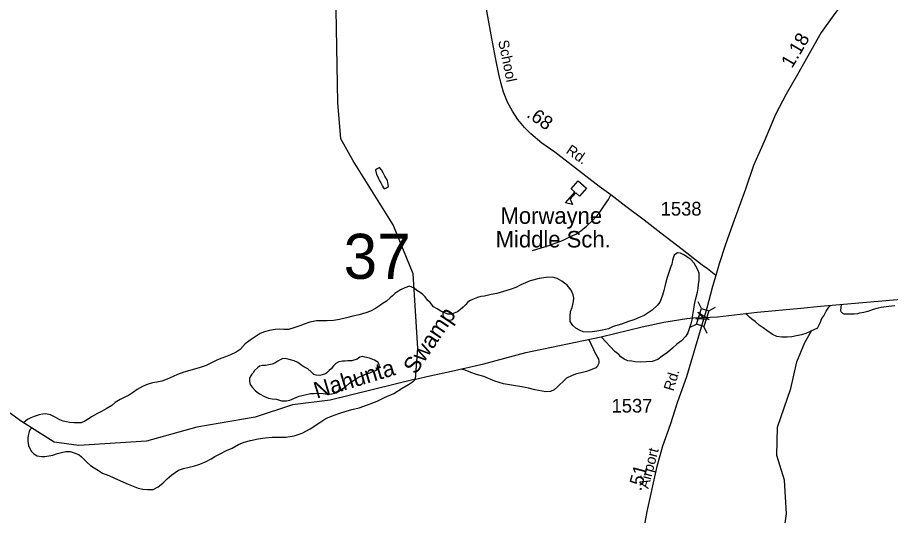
# Model space of a CAD drawing. Extents: x 2206922 to 2357709, y 510027 to 673830.
# Drawn here: x 2306719 to 2314671, y 641028 to 645561 of the extents above; entities that cross this region are included whole.
import ezdxf

# ---------------------------------------------------------------- set-up
doc = ezdxf.new("R2010")
doc.units = 0
for name, color, linetype in [('Exist Cultural Educational Facility High CELL', 7, 'Continuous'), ('Exist Cultural Educational Facility High Label', 7, 'Continuous'), ('Exist Hydrographic Creek Single Shore', 7, 'Continuous'), ('Exist Hydrographic Creek Single Shore Label', 7, 'Continuous'), ('Exist Hydrographic Misc Water Feature', 7, 'Continuous'), ('Exist Road Non-System Type 51', 7, 'Continuous'), ('Exist Road Secondary Mileage Hundredths English Label', 7, 'Continuous'), ('Exist Road Secondary Structure Standard Bridge Attributed CELL', 7, 'Continuous'), ('Exist Road Secondary Structure Standard Bridge CELL', 7, 'Continuous'), ('Exist Road Secondary Structure Standard Bridge Number Label', 7, 'Continuous'), ('Exist Road Secondary Type 51 Attributed', 7, 'Continuous'), ('Exist Road Secondary Type 51 Label', 7, 'Continuous'), ('Exist Road Secondary Type 51 Number Label', 7, 'Continuous')]:
    doc.layers.add(name, color=color, linetype=linetype)

msp = doc.modelspace()

# ---------------------------------------------------------------- linework, layer by layer
at = {"layer": 'Exist Cultural Educational Facility High CELL'}
msp.add_lwpolyline([(2311902.3, 644007.9), (2311838.4, 643933.7), (2311803.5, 643963.8), (2311754.5, 643906.9), (2311774.3, 643857.8), (2311712.3, 643872.7), (2311796.2, 643970.1), (2311761.4, 644000.1), (2311825.3, 644074.3)], close=True, dxfattribs=at)
at = {"layer": 'Exist Hydrographic Creek Single Shore'}
for points in [[(2310345, 642268.1), (2309566, 642079.5), (2309225, 642036.2), (2308885, 641924), (2308352.9, 641833.5), (2307896.1, 641703.4), (2307279.9, 641665.3), (2307054.9, 641695.6), (2306755.9, 641883.8), (2306158.5, 642314.2), (2305747.4, 642562.9), (2305452.9, 642785.7), (2304958.9, 643038.1), (2304240, 643281.3)], [(2314032.2, 642932.3), (2314907, 643009.3), (2316000, 643075.9)], [(2310345, 642268.1), (2310474, 642298.4), (2310671.3, 642341.4), (2310967.1, 642407.2), (2311349, 642511), (2312036.9, 642655.2), (2312408.6, 642745), (2312605.9, 642788.1), (2312814.6, 642821.3), (2312877.8, 642828.2), (2312960.4, 642830.9), (2313096.1, 642836.7), (2313456, 642880.4), (2313855.1, 642914.6), (2314032.2, 642932.3)]]:
    msp.add_lwpolyline(points, dxfattribs=at)
at = {"layer": 'Exist Hydrographic Misc Water Feature'}
msp.add_line((2310332, 643096.2), (2310291.5, 643116.1), dxfattribs=at)
for points in [[(2310345, 642268.1), (2310365.4, 642551.4), (2310324, 643227.2), (2310142.8, 643672.6), (2309776, 644257.2), (2309666.1, 644456.1), (2309636.9, 644786.4), (2309616, 645970.2), (2309591, 646011.9), (2309545.9, 646351.3), (2309542, 646695.7), (2309708.9, 647411.4), (2309698.1, 647702.9), (2309726.1, 647995.2), (2309569.1, 648276.5), (2309428.8, 648633.9)], [(2310017.7, 644196.8), (2309994.1, 644184.6), (2309986.2, 644180.4), (2309980.2, 644172.5), (2309990.5, 644130.3), (2310005, 644104.6), (2310013.2, 644080.7), (2310027.8, 644055), (2310044, 644027), (2310054, 644009.2), (2310060, 644001.4), (2310080.1, 644009.4), (2310097.9, 644021.7), (2310089.5, 644075.7), (2310066.5, 644117.2), (2310050.7, 644147.2), (2310034.5, 644174.8), (2310017.7, 644196.8)], [(2312863.5, 642822.6), (2312880.3, 642906.1), (2312885.6, 642948.2), (2312899.1, 643004.2), (2312914.5, 643062.3), (2312918.4, 643096.6), (2312923.7, 643130.7), (2312927.8, 643170.6), (2312929.1, 643198.4), (2312926.8, 643234.4), (2312914.1, 643270.4), (2312897.9, 643298), (2312881.9, 643323.9), (2312851.3, 643357.7), (2312817.3, 643383.1), (2312793.3, 643396.9), (2312757, 643416.5), (2312730.8, 643420.1), (2312701.2, 643397.8), (2312685.5, 643351.9), (2312678.3, 643315.6), (2312670.3, 643293.8), (2312649, 643231.7), (2312635.4, 643193.5), (2312625.8, 643151.2), (2312616.6, 643113.3), (2312606.7, 643077), (2312595, 643035), (2312581.7, 643000.9), (2312569.8, 642970.6), (2312546.2, 642938.5), (2312500.3, 642898), (2312427.3, 642847.3), (2312381.8, 642829), (2312333.6, 642810.3), (2312285.8, 642794), (2312222, 642771.1), (2312144.3, 642748.4), (2312102.7, 642725.8), (2312048.8, 642715.3), (2311995, 642706.7), (2311954.9, 642700.2), (2311915.1, 642696.1), (2311873.2, 642699.6), (2311843.1, 642710.9), (2311804.6, 642734.6), (2311776.5, 642756.3), (2311754.1, 642794.1), (2311751.9, 642838.3), (2311757.2, 642886.2), (2311770.9, 642920.1), (2311776.5, 642948.1), (2311784, 642976.2), (2311785.7, 643008.4), (2311779.5, 643036.5), (2311763.1, 643079.9), (2311726.4, 643125.6), (2311676.2, 643161.1), (2311636, 643184.6), (2311591.9, 643196.1), (2311534.3, 643193.5), (2311470.3, 643184.8), (2311388.1, 643164), (2311302.6, 643126.9), (2311257.3, 643104.6), (2311207.4, 643086.1), (2311145.5, 643067.4), (2311086.1, 643048.8), (2311033.8, 643038.5), (2310974.3, 643023.5), (2310939.8, 643021.3), (2310908.5, 643011.1), (2310878.1, 643000.6), (2310836.5, 642982.2), (2310818.9, 642967.8), (2310803.1, 642947.8), (2310777.4, 642923.7), (2310753.7, 642903.4), (2310727.8, 642882.9), (2310697.7, 642868.8), (2310668, 642860.3), (2310638, 642862), (2310612, 642872), (2310575.5, 642887.2), (2310541.2, 642909), (2310509.2, 642928.8), (2310478.9, 642966.2), (2310454.5, 642988.2), (2310432.8, 643017.8), (2310412, 643039.6), (2310386, 643059.3), (2310357.7, 643075), (2310332, 643096.2)], [(2310291.5, 643116.1), (2310247.8, 643101.6), (2310209.5, 643083.5), (2310190, 643071.4), (2310160.2, 643050.7), (2310134.6, 643026.6), (2310114.5, 643008.5), (2310080.9, 642979.9), (2310051.2, 642959.7), (2310017.3, 642935.6), (2309979.6, 642912.9), (2309933.9, 642888.5), (2309892.4, 642874.1), (2309830.3, 642853.4), (2309772.7, 642841), (2309716.5, 642828.4), (2309652.9, 642811.6), (2309597.2, 642803), (2309539.3, 642800.3), (2309503.3, 642800.1), (2309443, 642801.4), (2309381.5, 642786.8), (2309332, 642770.3), (2309290.2, 642753.9), (2309237.7, 642735), (2309188.1, 642722.6), (2309144.2, 642722.3), (2309106.3, 642723.6), (2309066.3, 642721.5), (2309014.4, 642710.6), (2308968.7, 642698.4), (2308931, 642683.9), (2308885.4, 642655.4), (2308839.5, 642625), (2308793.8, 642590.5), (2308746.4, 642540.1), (2308710.9, 642513.8), (2308659.3, 642489.1), (2308613.1, 642472.6), (2308579.7, 642460.2), (2308541.6, 642444), (2308494.2, 642421.5), (2308438.2, 642394.7), (2308384.7, 642376.4), (2308290.8, 642349.1), (2308235, 642332.8), (2308177.2, 642311.9), (2308137.6, 642293.5), (2308083.7, 642269.2), (2308033.9, 642250.3), (2307987.9, 642242.2), (2307948.1, 642235.7), (2307900.2, 642221), (2307858.5, 642202.5), (2307809.1, 642174.3), (2307775.3, 642149.8), (2307731.6, 642119.4), (2307697.8, 642105.1), (2307656.1, 642084.6), (2307610.2, 642056.2), (2307578.6, 642029.7), (2307527.2, 641999.4), (2307485.3, 641974.8), (2307441.5, 641952.2), (2307393.9, 641925.7), (2307361.9, 641905.4), (2307334.2, 641887.2), (2307298.7, 641872.7), (2307272.5, 641870.6), (2307232.3, 641872.2), (2307194.2, 641875.9), (2307166.3, 641881.3), (2307134.5, 641886.9), (2307106.2, 641898.9), (2307083.8, 641912.4), (2307052.1, 641930.2), (2307019.9, 641945.9), (2306976, 641953.4), (2306949.7, 641949.2), (2306917.5, 641944.7), (2306872.2, 641930.1), (2306842.1, 641918), (2306812.2, 641901.8), (2306773.6, 641872.7)], [(2314005.6, 642732.2), (2314011.3, 642746.3), (2314029, 642782.6), (2314046.8, 642820.5), (2314064.4, 642845), (2314085.8, 642889.2), (2314109.5, 642925.4), (2314125.4, 642940.5)], [(2314711, 642935.8), (2314655, 642931.3), (2314587.3, 642920.4), (2314557.4, 642913.9), (2314511.7, 642901.7), (2314465.9, 642885.1), (2314428, 642876.6), (2314390.1, 642868.6), (2314371.8, 642864), (2314340.2, 642859.9), (2314320.1, 642859.6), (2314294.1, 642859.5), (2314274.2, 642859.2), (2314248, 642860.7), (2314235.9, 642866.6), (2314228.3, 642874.7), (2314221.5, 642882.6), (2314219.7, 642894.6), (2314221.5, 642920.7), (2314225.6, 642949.3)], [(2314005.6, 642732.2), (2313940.2, 642703.5), (2313900.2, 642685.2), (2313860.2, 642673), (2313814.3, 642662.4), (2313772.4, 642655.7), (2313730.4, 642651.5), (2313680.6, 642650.9), (2313636.5, 642656.3), (2313596.3, 642675.8), (2313544, 642713.3), (2313509.8, 642735), (2313475.3, 642760.5), (2313437.6, 642794.1), (2313408.9, 642815.9), (2313386.7, 642833.5), (2313360.5, 642859.3), (2313353.2, 642870.3)], [(2312863.5, 642822.6), (2312853.7, 642772.9), (2312826.3, 642691.5), (2312807.1, 642659.5), (2312767.7, 642619.2), (2312726.1, 642586.6), (2312686.3, 642552.4), (2312638.7, 642511.7), (2312590.9, 642477.1), (2312551.4, 642449), (2312499.5, 642430.5), (2312448, 642427.7), (2312389.8, 642423.1), (2312342, 642426.6), (2312313.7, 642432.5), (2312279.9, 642436), (2312245.4, 642451.7), (2312215.5, 642473.2), (2312197, 642495.1), (2312160.8, 642522.4), (2312036.9, 642655.2)], [(2312907.2, 638634.2), (2312774, 638849.2), (2312679.1, 639124.3), (2312686.1, 639298.5), (2312767.1, 639475.7), (2313112, 639935.9), (2313393.1, 640131.1), (2313550, 640298.3), (2313662.9, 640624.4), (2313725.1, 641043.7), (2313705, 641351.4), (2313636.1, 641575), (2313642, 641831.2), (2313763, 642184), (2313819, 642425.8), (2313892, 642602.7), (2313951.6, 642708.5)], [(2311921.9, 642631.1), (2311987.1, 642492.6), (2311995.3, 642480.8), (2312003.7, 642467), (2312012.1, 642451.1), (2312013.7, 642433), (2312014.1, 642415.1), (2312002, 642391), (2311986.2, 642373.1), (2311950.8, 642356.5), (2311903, 642339.8), (2311855, 642327.5), (2311811.1, 642319.1), (2311771.3, 642302.4), (2311719.7, 642278.2), (2311688.1, 642245.6), (2311660.2, 642219.4), (2311638.7, 642199.1), (2311606.7, 642172.7), (2311574.9, 642158.4), (2311530.8, 642154.1), (2311432.8, 642172.9), (2311374.6, 642188.6), (2311312.8, 642197.9), (2311236.8, 642213), (2311146.5, 642227.8), (2311068.4, 642250.9), (2310965.9, 642291.9), (2310901.7, 642311.3), (2310847.6, 642330.8), (2310797.5, 642350.1), (2310761.9, 642361.6)], [(2309418.8, 642313.1), (2309394.4, 642335), (2309364, 642362.7), (2309327.9, 642382.4), (2309309.9, 642394), (2309273.2, 642419.8), (2309239.4, 642435.5), (2309195.3, 642449), (2309171.1, 642454.6), (2309135.4, 642456.4), (2309113.2, 642443.9), (2309091.7, 642431.7), (2309064, 642413.6), (2309039.6, 642405.1), (2309007.6, 642399), (2308978.1, 642392.4), (2308952.1, 642394.3), (2308923.8, 642386), (2308906.1, 642371.6), (2308878.3, 642349.5), (2308864.7, 642327.2), (2308854.9, 642313.3), (2308842.8, 642295.2), (2308833.1, 642275.2), (2308833.6, 642247.1), (2308839.9, 642221), (2308858.2, 642195.2), (2308888.7, 642161.8), (2308922.5, 642136), (2308970.9, 642112.4), (2309005, 642097.2), (2309038.8, 642091.3), (2309079, 642087.7), (2309124.9, 642072.3), (2309169.2, 642070.9), (2309199.2, 642076.9), (2309243, 642097.5), (2309286.5, 642114), (2309336.8, 642126.8), (2309388.6, 642137.2), (2309420.4, 642139.3), (2309462, 642141.9), (2309504.5, 642138.4), (2309540.4, 642132.6), (2309582, 642135.3), (2309622, 642145.5), (2309671.8, 642174), (2309709.7, 642202.4), (2309743.2, 642232.7), (2309792.8, 642267.4), (2309832.6, 642289.8), (2309864.8, 642304), (2309894.5, 642316.5), (2309928.1, 642326.9), (2309959.7, 642341.2), (2309979.8, 642349.5), (2310005.8, 642365.5), (2310015.7, 642385.9), (2310015.3, 642403.8), (2310001.1, 642423.4), (2309970.8, 642443.4), (2309940.8, 642454.7), (2309926.7, 642458.9), (2309884.2, 642470.2), (2309860.7, 642475.7), (2309838.3, 642469.8), (2309812.7, 642451.3), (2309764.9, 642435), (2309727.2, 642434.6), (2309700.7, 642432.5), (2309681.2, 642432.2), (2309645.4, 642425.8), (2309619.1, 642411.5), (2309597.6, 642389.2), (2309576.3, 642362.8), (2309558.2, 642346.9), (2309538.3, 642326.8), (2309526.2, 642318.4), (2309494.4, 642308.2), (2309472.5, 642303.8), (2309440.5, 642305.8), (2309418.8, 642313.1)], [(2306849.1, 641825.1), (2306831, 641808.1), (2306827.5, 641792), (2306819.7, 641767.7), (2306814.2, 641737.6), (2306812.8, 641705.8), (2306818.9, 641665.9), (2306843.3, 641614), (2306869.8, 641590.6), (2306897.7, 641572.5), (2306938.1, 641565.3), (2306970, 641565.3), (2307005.5, 641571.7), (2307041.8, 641578), (2307085.5, 641592.5), (2307121.2, 641603), (2307160.9, 641609.6), (2307200.9, 641610), (2307245.4, 641596.4), (2307281.5, 641580.9), (2307303.7, 641560.9), (2307327.9, 641537.4), (2307354.3, 641509.5), (2307384.5, 641483.9), (2307418.7, 641462.5), (2307457, 641436.9), (2307495.2, 641413.3), (2307551.4, 641391.8), (2307597.5, 641372.3), (2307631.9, 641356.6), (2307679.7, 641335.2), (2307726.3, 641313.6), (2307774.5, 641296.2), (2307818.8, 641276.6), (2307860.4, 641267), (2307902.4, 641263.5), (2307954.7, 641266.2), (2308000, 641288.5), (2308042.1, 641321.2), (2308081.4, 641361.5), (2308124.9, 641399.9), (2308184.8, 641440.4), (2308230.3, 641457.1), (2308282.4, 641467.5), (2308321.9, 641478.2), (2308381.8, 641496.7), (2308437.4, 641521.2), (2308483.1, 641545.5), (2308517.2, 641566), (2308566.6, 641590.5), (2308622.8, 641621), (2308676.3, 641641.8), (2308731.4, 641674.5), (2308783.3, 641695), (2308843, 641711.6), (2308910.9, 641726.1), (2308974.8, 641735.1), (2309040.7, 641741.5), (2309106.7, 641742.5), (2309164.5, 641741), (2309238.5, 641753.8), (2309312.4, 641778.4), (2309386, 641817.2), (2309473.1, 641874.2), (2309528.7, 641910.9), (2309578.7, 641933.4), (2309646.2, 641958.1), (2309712, 641978.6), (2309763.7, 641993.1), (2309831.5, 642009.7), (2309907, 642034.8), (2309994.8, 642069.4), (2310068.8, 642104.6), (2310147.9, 642139.3), (2310221.8, 642186.2), (2310280, 642219.2), (2310327.7, 642252.3), (2310345, 642268.1)]]:
    msp.add_lwpolyline(points, dxfattribs=at)
at = {"layer": 'Exist Road Non-System Type 51'}
msp.add_lwpolyline([(2311409.5, 643441.2), (2311558.8, 643486.9), (2311684.2, 643532.2), (2311743.9, 643560.8), (2311803.5, 643589.4), (2311851.3, 643619.8), (2311900.9, 643660.4), (2311956.2, 643712.9), (2312017.5, 643779.6), (2312066.7, 643853.4), (2312102, 643903.8), (2312123.3, 643946.3)], dxfattribs=at)
at = {"layer": 'Exist Road Secondary Structure Standard Bridge Attributed CELL'}
msp.add_lwpolyline([(2312915.9, 642878.2), (2313018.4, 642812.3), (2312896.7, 642818.1), (2312960.4, 642830.9)], close=True, dxfattribs=at)
at = {"layer": 'Exist Road Secondary Structure Standard Bridge CELL'}
for p, q in [((2312949.4, 642913), (2312918.1, 642974.4)), ((2313015.1, 642891.7), (2313076.5, 642923)), ((2312841, 642738), (2312902.5, 642769.3)), ((2313001, 642686.1), (2312969.6, 642747.5))]:
    msp.add_line(p, q, dxfattribs=at)
msp.add_lwpolyline([(2312902.5, 642769.3), (2312949.1, 642913.1), (2313016.3, 642891.3), (2312969.6, 642747.5)], close=True, dxfattribs=at)
at = {"layer": 'Exist Road Secondary Type 51 Attributed'}
for points in [[(2314731.7, 646352.8), (2314531.7, 646085.4), (2314365.4, 645861.4), (2314154.8, 645586), (2314039.8, 645423.1), (2313823.9, 645041.5), (2313719.5, 644861.8), (2313622.1, 644677.6), (2313521.3, 644431.5), (2313422.2, 644212.8), (2313349.6, 643996.8), (2313234.6, 643682.5), (2313165.6, 643484.2), (2313110.7, 643318.6), (2313078.9, 643214.1)], [(2313078.9, 643214.1), (2313002.8, 643274.3), (2312955, 643308), (2312772.7, 643449.6), (2312578.1, 643596.6), (2312425.9, 643715.3), (2312259.5, 643840.1), (2312123.3, 643946.3), (2312018.9, 644021.6), (2311613.6, 644334.1), (2311494.9, 644417.7), (2311396.1, 644500.6), (2311337.5, 644559.8), (2311276.7, 644633.2), (2311229.6, 644707.8), (2311183.6, 644789.2), (2311146.5, 644881.3), (2311121.7, 644969.8), (2311102.2, 645046), (2311075.7, 645177.9), (2311040.9, 645370.4), (2311004.6, 645569.8), (2310943.9, 645928.3)], [(2313078.9, 643214.1), (2313048.8, 643111.4), (2312997.5, 642914.9), (2312955, 642771.5)], [(2312955, 642771.5), (2312813.4, 642289.8), (2312730.3, 642063.2), (2312663.8, 641853.4), (2312595.8, 641659.4), (2312539.1, 641461.1), (2312450.7, 641063.6), (2312390.2, 640727.1), (2312365.7, 640614.7)]]:
    msp.add_lwpolyline(points, dxfattribs=at)

# ---------------------------------------------------------------- texts
at = {"layer": 'Exist Cultural Educational Facility High Label'}
for s, p in [('Morwayne', (2311119.1, 643682.8)), ('Middle Sch.', (2311074.9, 643468))]:
    msp.add_text(s, height=150, dxfattribs=at).set_placement(p)
at = {"layer": 'Exist Hydrographic Creek Single Shore Label'}
for s, rotation, p in [('Swamp', 56.1136, (2310346, 642303.5)), ('Nahunta', 16.74819, (2309444.2, 642090.9))]:
    msp.add_text(s, height=150, rotation=rotation, dxfattribs=at).set_placement(p)
at = {"layer": 'Exist Road Secondary Mileage Hundredths English Label'}
for s, rotation, p in [('1.18', 59.5307, (2313774.1, 645092.1)), ('.68', 325.25847, (2311349, 644660.9)), ('.51', 74.99495, (2312399.5, 641245))]:
    msp.add_text(s, height=125, rotation=rotation, dxfattribs=at).set_placement(p)
at = {"layer": 'Exist Road Secondary Structure Standard Bridge Number Label'}
msp.add_text('37', height=410.1, dxfattribs=at).set_placement((2309690.4, 643182.2))
at = {"layer": 'Exist Road Secondary Type 51 Label'}
for s, rotation, p in [('School', 281.75307, (2311096.7, 645346.3)), ('Rd.', 325.25847, (2311708.2, 644332.2)), ('Rd.', 73.19058, (2312693.5, 642155.2)), ('Airport', 75.25026, (2312465.5, 641266.7))]:
    msp.add_text(s, height=95, rotation=rotation, dxfattribs=at).set_placement(p)
at = {"layer": 'Exist Road Secondary Type 51 Number Label'}
for s, p in [('1538', (2312577.9, 643758)), ('1537', (2312130.6, 641965.1))]:
    msp.add_text(s, height=125, dxfattribs=at).set_placement(p)

doc.saveas('drawing.dxf')
